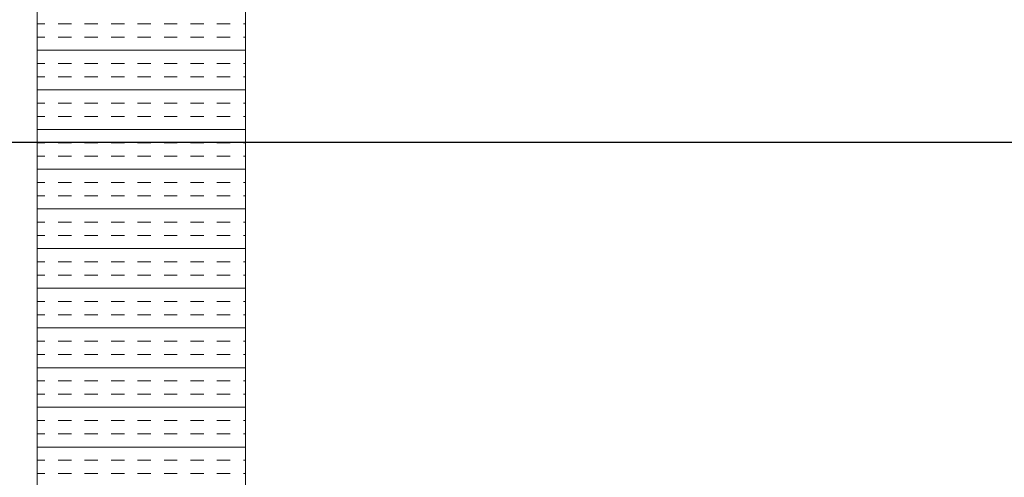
# Model space of a CAD drawing. Extents: x 3940905 to 4145695, y 925352 to 1109797.
# Tile 954 of 1056: x 4062628 to 4062864, y 1099957 to 1100066. Entities that reach past the tile are written whole.
import ezdxf

# ---------------------------------------------------------------- set-up
doc = ezdxf.new("R2010")
doc.units = 0
doc.header["$LTSCALE"] = 750
doc.header["$MEASUREMENT"] = 0
doc.layers.add('CKD Equipments', color=252, linetype='CONTINUOUS', lineweight=0)
doc.layers.add('CKD-Electrical Text', color=7, linetype='CONTINUOUS', lineweight=25)

msp = doc.modelspace()

# ---------------------------------------------------------------- linework, layer by layer
at = {"layer": 'CKD Equipments'}
for p, q in [((4062632.17, 1100446.26), (4062632.17, 1099746.26)), ((4062682.17, 1100396.26), (4062682.17, 1099796.26))]:
    msp.add_line(p, q, dxfattribs=at)
at = {"layer": 'CKD Equipments', "color": 4, "linetype": 'Continuous'}
for p, q in [((4062632.17, 1100065.41), (4062634.07, 1100065.41)), ((4062637.24, 1100065.41), (4062640.42, 1100065.41)), ((4062643.59, 1100065.41), (4062646.77, 1100065.41)), ((4062649.94, 1100065.41), (4062653.12, 1100065.41)), ((4062656.29, 1100065.41), (4062659.47, 1100065.41)), ((4062662.64, 1100065.41), (4062665.82, 1100065.41)), ((4062668.99, 1100065.41), (4062672.17, 1100065.41)), ((4062675.34, 1100065.41), (4062678.52, 1100065.41)), ((4062681.69, 1100065.41), (4062682.17, 1100065.41)), ((4062632.17, 1100062.24), (4062634.07, 1100062.24)), ((4062637.24, 1100062.24), (4062640.42, 1100062.24)), ((4062643.59, 1100062.24), (4062646.77, 1100062.24)), ((4062649.94, 1100062.24), (4062653.12, 1100062.24)), ((4062656.29, 1100062.24), (4062659.47, 1100062.24)), ((4062662.64, 1100062.24), (4062665.82, 1100062.24)), ((4062668.99, 1100062.24), (4062672.17, 1100062.24)), ((4062675.34, 1100062.24), (4062678.52, 1100062.24)), ((4062681.69, 1100062.24), (4062682.17, 1100062.24)), ((4062632.17, 1100059.06), (4062682.17, 1100059.06)), ((4062632.17, 1100055.89), (4062634.07, 1100055.89)), ((4062637.24, 1100055.89), (4062640.42, 1100055.89)), ((4062643.59, 1100055.89), (4062646.77, 1100055.89)), ((4062649.94, 1100055.89), (4062653.12, 1100055.89)), ((4062656.29, 1100055.89), (4062659.47, 1100055.89)), ((4062662.64, 1100055.89), (4062665.82, 1100055.89)), ((4062668.99, 1100055.89), (4062672.17, 1100055.89)), ((4062675.34, 1100055.89), (4062678.52, 1100055.89)), ((4062681.69, 1100055.89), (4062682.17, 1100055.89)), ((4062632.17, 1100052.71), (4062634.07, 1100052.71)), ((4062637.24, 1100052.71), (4062640.42, 1100052.71)), ((4062643.59, 1100052.71), (4062646.77, 1100052.71)), ((4062649.94, 1100052.71), (4062653.12, 1100052.71)), ((4062656.29, 1100052.71), (4062659.47, 1100052.71)), ((4062662.64, 1100052.71), (4062665.82, 1100052.71)), ((4062668.99, 1100052.71), (4062672.17, 1100052.71)), ((4062675.34, 1100052.71), (4062678.52, 1100052.71)), ((4062681.69, 1100052.71), (4062682.17, 1100052.71)), ((4062632.17, 1100049.54), (4062682.17, 1100049.54)), ((4062632.17, 1100046.36), (4062634.07, 1100046.36)), ((4062637.24, 1100046.36), (4062640.42, 1100046.36)), ((4062643.59, 1100046.36), (4062646.77, 1100046.36)), ((4062649.94, 1100046.36), (4062653.12, 1100046.36)), ((4062656.29, 1100046.36), (4062659.47, 1100046.36)), ((4062662.64, 1100046.36), (4062665.82, 1100046.36)), ((4062668.99, 1100046.36), (4062672.17, 1100046.36)), ((4062675.34, 1100046.36), (4062678.52, 1100046.36)), ((4062681.69, 1100046.36), (4062682.17, 1100046.36)), ((4062632.17, 1100043.19), (4062634.07, 1100043.19)), ((4062637.24, 1100043.19), (4062640.42, 1100043.19)), ((4062643.59, 1100043.19), (4062646.77, 1100043.19)), ((4062649.94, 1100043.19), (4062653.12, 1100043.19)), ((4062656.29, 1100043.19), (4062659.47, 1100043.19)), ((4062662.64, 1100043.19), (4062665.82, 1100043.19)), ((4062668.99, 1100043.19), (4062672.17, 1100043.19)), ((4062675.34, 1100043.19), (4062678.52, 1100043.19)), ((4062681.69, 1100043.19), (4062682.17, 1100043.19)), ((4062632.17, 1100040.01), (4062682.17, 1100040.01)), ((4062632.17, 1100036.84), (4062634.07, 1100036.84)), ((4062637.24, 1100036.84), (4062640.42, 1100036.84)), ((4062643.59, 1100036.84), (4062646.77, 1100036.84)), ((4062649.94, 1100036.84), (4062653.12, 1100036.84)), ((4062656.29, 1100036.84), (4062659.47, 1100036.84)), ((4062662.64, 1100036.84), (4062665.82, 1100036.84)), ((4062668.99, 1100036.84), (4062672.17, 1100036.84)), ((4062675.34, 1100036.84), (4062678.52, 1100036.84)), ((4062681.69, 1100036.84), (4062682.17, 1100036.84)), ((4062632.17, 1100033.66), (4062634.07, 1100033.66)), ((4062637.24, 1100033.66), (4062640.42, 1100033.66)), ((4062643.59, 1100033.66), (4062646.77, 1100033.66)), ((4062649.94, 1100033.66), (4062653.12, 1100033.66)), ((4062656.29, 1100033.66), (4062659.47, 1100033.66)), ((4062662.64, 1100033.66), (4062665.82, 1100033.66)), ((4062668.99, 1100033.66), (4062672.17, 1100033.66)), ((4062675.34, 1100033.66), (4062678.52, 1100033.66)), ((4062681.69, 1100033.66), (4062682.17, 1100033.66)), ((4062632.17, 1100030.49), (4062682.17, 1100030.49)), ((4062632.17, 1100027.31), (4062634.07, 1100027.31)), ((4062637.24, 1100027.31), (4062640.42, 1100027.31)), ((4062643.59, 1100027.31), (4062646.77, 1100027.31)), ((4062649.94, 1100027.31), (4062653.12, 1100027.31)), ((4062656.29, 1100027.31), (4062659.47, 1100027.31)), ((4062662.64, 1100027.31), (4062665.82, 1100027.31)), ((4062668.99, 1100027.31), (4062672.17, 1100027.31)), ((4062675.34, 1100027.31), (4062678.52, 1100027.31)), ((4062681.69, 1100027.31), (4062682.17, 1100027.31)), ((4062632.17, 1100024.14), (4062634.07, 1100024.14)), ((4062637.24, 1100024.14), (4062640.42, 1100024.14)), ((4062643.59, 1100024.14), (4062646.77, 1100024.14)), ((4062649.94, 1100024.14), (4062653.12, 1100024.14)), ((4062656.29, 1100024.14), (4062659.47, 1100024.14)), ((4062662.64, 1100024.14), (4062665.82, 1100024.14)), ((4062668.99, 1100024.14), (4062672.17, 1100024.14)), ((4062675.34, 1100024.14), (4062678.52, 1100024.14)), ((4062681.69, 1100024.14), (4062682.17, 1100024.14)), ((4062632.17, 1100020.96), (4062682.17, 1100020.96)), ((4062632.17, 1100017.79), (4062634.07, 1100017.79)), ((4062637.24, 1100017.79), (4062640.42, 1100017.79)), ((4062643.59, 1100017.79), (4062646.77, 1100017.79)), ((4062649.94, 1100017.79), (4062653.12, 1100017.79)), ((4062656.29, 1100017.79), (4062659.47, 1100017.79)), ((4062662.64, 1100017.79), (4062665.82, 1100017.79)), ((4062668.99, 1100017.79), (4062672.17, 1100017.79)), ((4062675.34, 1100017.79), (4062678.52, 1100017.79)), ((4062681.69, 1100017.79), (4062682.17, 1100017.79)), ((4062632.17, 1100014.61), (4062634.07, 1100014.61)), ((4062637.24, 1100014.61), (4062640.42, 1100014.61)), ((4062643.59, 1100014.61), (4062646.77, 1100014.61)), ((4062649.94, 1100014.61), (4062653.12, 1100014.61)), ((4062656.29, 1100014.61), (4062659.47, 1100014.61)), ((4062662.64, 1100014.61), (4062665.82, 1100014.61)), ((4062668.99, 1100014.61), (4062672.17, 1100014.61)), ((4062675.34, 1100014.61), (4062678.52, 1100014.61)), ((4062681.69, 1100014.61), (4062682.17, 1100014.61)), ((4062632.17, 1100011.44), (4062682.17, 1100011.44)), ((4062632.17, 1100008.26), (4062634.07, 1100008.26)), ((4062637.24, 1100008.26), (4062640.42, 1100008.26)), ((4062643.59, 1100008.26), (4062646.77, 1100008.26)), ((4062649.94, 1100008.26), (4062653.12, 1100008.26)), ((4062656.29, 1100008.26), (4062659.47, 1100008.26)), ((4062662.64, 1100008.26), (4062665.82, 1100008.26)), ((4062668.99, 1100008.26), (4062672.17, 1100008.26)), ((4062675.34, 1100008.26), (4062678.52, 1100008.26)), ((4062681.69, 1100008.26), (4062682.17, 1100008.26)), ((4062632.17, 1100005.09), (4062634.07, 1100005.09)), ((4062637.24, 1100005.09), (4062640.42, 1100005.09)), ((4062643.59, 1100005.09), (4062646.77, 1100005.09)), ((4062649.94, 1100005.09), (4062653.12, 1100005.09)), ((4062656.29, 1100005.09), (4062659.47, 1100005.09)), ((4062662.64, 1100005.09), (4062665.82, 1100005.09)), ((4062668.99, 1100005.09), (4062672.17, 1100005.09)), ((4062675.34, 1100005.09), (4062678.52, 1100005.09)), ((4062681.69, 1100005.09), (4062682.17, 1100005.09)), ((4062632.17, 1100001.91), (4062682.17, 1100001.91)), ((4062632.17, 1099998.74), (4062634.07, 1099998.74)), ((4062637.24, 1099998.74), (4062640.42, 1099998.74)), ((4062643.59, 1099998.74), (4062646.77, 1099998.74)), ((4062649.94, 1099998.74), (4062653.12, 1099998.74)), ((4062656.29, 1099998.74), (4062659.47, 1099998.74)), ((4062662.64, 1099998.74), (4062665.82, 1099998.74)), ((4062668.99, 1099998.74), (4062672.17, 1099998.74)), ((4062675.34, 1099998.74), (4062678.52, 1099998.74)), ((4062681.69, 1099998.74), (4062682.17, 1099998.74)), ((4062632.17, 1099995.56), (4062634.07, 1099995.56)), ((4062637.24, 1099995.56), (4062640.42, 1099995.56)), ((4062643.59, 1099995.56), (4062646.77, 1099995.56)), ((4062649.94, 1099995.56), (4062653.12, 1099995.56)), ((4062656.29, 1099995.56), (4062659.47, 1099995.56)), ((4062662.64, 1099995.56), (4062665.82, 1099995.56)), ((4062668.99, 1099995.56), (4062672.17, 1099995.56)), ((4062675.34, 1099995.56), (4062678.52, 1099995.56)), ((4062681.69, 1099995.56), (4062682.17, 1099995.56)), ((4062632.17, 1099992.39), (4062682.17, 1099992.39)), ((4062632.17, 1099989.21), (4062634.07, 1099989.21)), ((4062637.24, 1099989.21), (4062640.42, 1099989.21)), ((4062643.59, 1099989.21), (4062646.77, 1099989.21)), ((4062649.94, 1099989.21), (4062653.12, 1099989.21)), ((4062656.29, 1099989.21), (4062659.47, 1099989.21)), ((4062662.64, 1099989.21), (4062665.82, 1099989.21)), ((4062668.99, 1099989.21), (4062672.17, 1099989.21)), ((4062675.34, 1099989.21), (4062678.52, 1099989.21)), ((4062681.69, 1099989.21), (4062682.17, 1099989.21)), ((4062632.17, 1099986.04), (4062634.07, 1099986.04)), ((4062637.24, 1099986.04), (4062640.42, 1099986.04)), ((4062643.59, 1099986.04), (4062646.77, 1099986.04)), ((4062649.94, 1099986.04), (4062653.12, 1099986.04)), ((4062656.29, 1099986.04), (4062659.47, 1099986.04)), ((4062662.64, 1099986.04), (4062665.82, 1099986.04)), ((4062668.99, 1099986.04), (4062672.17, 1099986.04)), ((4062675.34, 1099986.04), (4062678.52, 1099986.04)), ((4062681.69, 1099986.04), (4062682.17, 1099986.04)), ((4062632.17, 1099982.86), (4062682.17, 1099982.86)), ((4062632.17, 1099979.69), (4062634.07, 1099979.69)), ((4062637.24, 1099979.69), (4062640.42, 1099979.69)), ((4062643.59, 1099979.69), (4062646.77, 1099979.69)), ((4062649.94, 1099979.69), (4062653.12, 1099979.69)), ((4062656.29, 1099979.69), (4062659.47, 1099979.69)), ((4062662.64, 1099979.69), (4062665.82, 1099979.69)), ((4062668.99, 1099979.69), (4062672.17, 1099979.69)), ((4062675.34, 1099979.69), (4062678.52, 1099979.69)), ((4062681.69, 1099979.69), (4062682.17, 1099979.69)), ((4062632.17, 1099976.51), (4062634.07, 1099976.51)), ((4062637.24, 1099976.51), (4062640.42, 1099976.51)), ((4062643.59, 1099976.51), (4062646.77, 1099976.51)), ((4062649.94, 1099976.51), (4062653.12, 1099976.51)), ((4062656.29, 1099976.51), (4062659.47, 1099976.51)), ((4062662.64, 1099976.51), (4062665.82, 1099976.51)), ((4062668.99, 1099976.51), (4062672.17, 1099976.51)), ((4062675.34, 1099976.51), (4062678.52, 1099976.51)), ((4062681.69, 1099976.51), (4062682.17, 1099976.51)), ((4062632.17, 1099973.34), (4062682.17, 1099973.34)), ((4062632.17, 1099970.16), (4062634.07, 1099970.16)), ((4062637.24, 1099970.16), (4062640.42, 1099970.16)), ((4062643.59, 1099970.16), (4062646.77, 1099970.16)), ((4062649.94, 1099970.16), (4062653.12, 1099970.16)), ((4062656.29, 1099970.16), (4062659.47, 1099970.16)), ((4062662.64, 1099970.16), (4062665.82, 1099970.16)), ((4062668.99, 1099970.16), (4062672.17, 1099970.16)), ((4062675.34, 1099970.16), (4062678.52, 1099970.16)), ((4062681.69, 1099970.16), (4062682.17, 1099970.16)), ((4062632.17, 1099966.99), (4062634.07, 1099966.99)), ((4062637.24, 1099966.99), (4062640.42, 1099966.99)), ((4062643.59, 1099966.99), (4062646.77, 1099966.99)), ((4062649.94, 1099966.99), (4062653.12, 1099966.99)), ((4062656.29, 1099966.99), (4062659.47, 1099966.99)), ((4062662.64, 1099966.99), (4062665.82, 1099966.99)), ((4062668.99, 1099966.99), (4062672.17, 1099966.99)), ((4062675.34, 1099966.99), (4062678.52, 1099966.99)), ((4062681.69, 1099966.99), (4062682.17, 1099966.99)), ((4062632.17, 1099963.81), (4062682.17, 1099963.81)), ((4062632.17, 1099960.64), (4062634.07, 1099960.64)), ((4062637.24, 1099960.64), (4062640.42, 1099960.64)), ((4062643.59, 1099960.64), (4062646.77, 1099960.64)), ((4062649.94, 1099960.64), (4062653.12, 1099960.64)), ((4062656.29, 1099960.64), (4062659.47, 1099960.64)), ((4062662.64, 1099960.64), (4062665.82, 1099960.64)), ((4062668.99, 1099960.64), (4062672.17, 1099960.64)), ((4062675.34, 1099960.64), (4062678.52, 1099960.64)), ((4062681.69, 1099960.64), (4062682.17, 1099960.64)), ((4062632.17, 1099957.46), (4062634.07, 1099957.46)), ((4062637.24, 1099957.46), (4062640.42, 1099957.46)), ((4062643.59, 1099957.46), (4062646.77, 1099957.46)), ((4062649.94, 1099957.46), (4062653.12, 1099957.46)), ((4062656.29, 1099957.46), (4062659.47, 1099957.46)), ((4062662.64, 1099957.46), (4062665.82, 1099957.46)), ((4062668.99, 1099957.46), (4062672.17, 1099957.46)), ((4062675.34, 1099957.46), (4062678.52, 1099957.46)), ((4062681.69, 1099957.46), (4062682.17, 1099957.46))]:
    msp.add_line(p, q, dxfattribs=at)
at = {"layer": 'CKD-Electrical Text', "color": 7, "linetype": 'Continuous', "elevation": -22563.75}
msp.add_lwpolyline([(4062447.88, 1100581.13), (4062447.88, 1100126.89, 0.414214), (4062537.79, 1100036.97), (4063358.62, 1100036.97, 0.414214), (4063448.54, 1100126.89), (4063448.54, 1100581.13, 0.414214), (4063358.62, 1100671.05), (4062537.79, 1100671.05, 0.414214)], format="xyb", close=True, dxfattribs=at)

doc.saveas('drawing.dxf')
